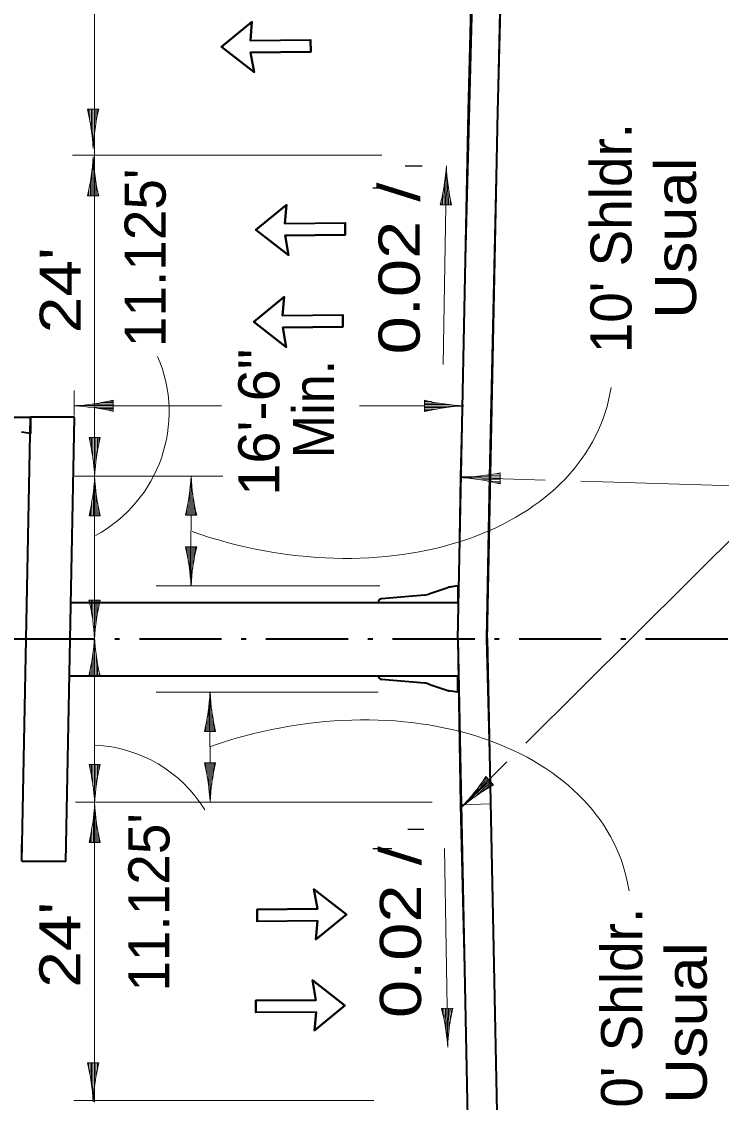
# Model space of a CAD drawing. Extents: x 2363427 to 2368559, y 6957299 to 6980140.
# Drawn here: x 2365938.5 to 2366176.9, y 6961215.2 to 6961583.4 of the extents above; entities that cross this region are included whole.
import ezdxf
from ezdxf.enums import TextEntityAlignment as Align

# ---------------------------------------------------------------- set-up
doc = ezdxf.new("R2010")
doc.units = 0
doc.header["$LTSCALE"] = 5.6
doc.linetypes.add('DOT_DASHED', pattern=[7.7, 5, -1.2, 0.3, -1.2])
for name, color, linetype, lineweight in [('1', 7, 'Continuous', 13), ('3', 7, 'Continuous', 35), ('4', 7, 'Continuous', 13), ('40', 7, 'Continuous', 35), ('8', 7, 'Continuous', 13)]:
    doc.layers.add(name, color=color, linetype=linetype, lineweight=lineweight)

msp = doc.modelspace()

# ---------------------------------------------------------------- linework, layer by layer
at = {"layer": '1'}
msp.add_arc((2365940.95, 6961450.396), 47.766, 298.37363, 23.33518, dxfattribs=at)
at = {"layer": '3'}
for p, q in [((2366100.703, 6961552.723), (2366103.837, 6961672.589)), ((2366087.117, 6961373.031), (2366090.707, 6961552.985)), ((2366097.115, 6961372.832), (2366100.705, 6961552.785)), ((2365914.479, 6961448.693), (2365941.549, 6961448.693)), ((2365938.501, 6961297.407), (2365941.519, 6961448.657)), ((2365953.505, 6961297.307), (2365956.521, 6961448.557)), ((2365941.549, 6961443.069), (2365938.483, 6961443.527)), ((2366087.117, 6961391.157), (2366083.853, 6961390.669)), ((2366087.117, 6961391.157), (2366084.051, 6961390.697)), ((2366087.117, 6961391.157), (2366087.117, 6961385.531)), ((2366075.777, 6961388.008), (2366061.073, 6961386.773)), ((2366077.565, 6961388.537), (2366083.679, 6961390.579)), ((2366083.843, 6961390.643), (2366083.853, 6961390.669)), ((2365955.265, 6961385.531), (2366087.117, 6961385.531)), ((2366060.047, 6961385.932), (2366060.047, 6961385.531)), ((2366060.047, 6961385.531), (2366087.117, 6961385.531)), ((2366097.115, 6961373.231), (2366100.705, 6961193.277)), ((2365954.765, 6961360.531), (2366087.117, 6961360.531)), ((2366060.047, 6961360.131), (2366060.047, 6961360.531)), ((2366060.047, 6961360.531), (2366087.117, 6961360.531)), ((2366075.777, 6961358.055), (2366061.073, 6961359.29)), ((2366087.117, 6961354.907), (2366087.117, 6961360.531)), ((2366077.565, 6961357.526), (2366083.679, 6961355.485)), ((2366083.843, 6961355.419), (2366083.853, 6961355.395)), ((2366087.117, 6961354.907), (2366083.853, 6961355.395)), ((2366087.117, 6961354.907), (2366084.051, 6961355.365)), ((2365938.501, 6961297.407), (2365938.501, 6961303.031)), ((2365938.501, 6961297.407), (2365953.507, 6961297.407))]:
    msp.add_line(p, q, dxfattribs=at)
at = {"layer": '3', "linetype": 'DOT_DASHED'}
msp.add_line((2366222.191, 6961373.031), (2365929.039, 6961373.031), dxfattribs=at)
at = {"layer": '3'}
for points in [[(2366090.707, 6961552.985), (2366093.839, 6961672.851), (2366095.505, 6961744.281)], [(2365956.523, 6961448.657), (2365941.519, 6961448.657), (2365941.519, 6961443.031)], [(2366087.117, 6961373.031), (2366090.707, 6961193.078), (2366093.839, 6961073.212)]]:
    msp.add_lwpolyline(points, dxfattribs=at)
at = {"layer": '3', "lineweight": 13}
for points in [[(2366087.946, 6961428.343), (2366097.769, 6961428.343), (2366103.663, 6961694.373), (2366094.822, 6961694.373)], [(2365938.501, 6961297.407), (2365953.505, 6961297.307), (2365956.521, 6961448.557), (2365941.519, 6961448.657)], [(2366087.946, 6961316.604), (2366098.175, 6961316.93), (2366096.788, 6961373.258), (2366097.769, 6961428.343), (2366087.946, 6961428.343), (2366087.033, 6961372.995)], [(2366094.361, 6961052.185), (2366104.289, 6961052.218), (2366098.175, 6961316.93), (2366087.946, 6961316.604)]]:
    msp.add_lwpolyline(points, close=True, dxfattribs=at)
at = {"layer": '3'}
for centre, radius, start, end in [((2366075.278, 6961392.984), 5, 275.73538, 297.22872), ((2366084.228, 6961389.512), 1.2, 98.51269, 117.22516), ((2366061.194, 6961385.58), 1.2, 95.72178, 162.90786), ((2366061.194, 6961360.484), 1.2, 197.09214, 264.27822), ((2366075.278, 6961353.08), 5, 62.77128, 84.26462), ((2366084.228, 6961356.552), 1.2, 242.77484, 261.48731)]:
    msp.add_arc(centre, radius, start, end, dxfattribs=at)
at = {"layer": '4'}
for p, q in [((2365963.331, 6961551.525), (2365963.331, 6961683.985)), ((2365960.915, 6961553.561), (2365964.745, 6961553.561)), ((2365961.265, 6961553.561), (2365961.265, 6961551.975)), ((2365961.765, 6961553.561), (2365961.765, 6961549.284)), ((2365962.265, 6961553.561), (2365962.265, 6961546.211)), ((2365962.765, 6961553.561), (2365962.765, 6961540.997)), ((2365963.265, 6961553.561), (2365963.265, 6961544.951)), ((2365963.331, 6961373.031), (2365963.331, 6961554.201)), ((2365963.765, 6961553.561), (2365963.765, 6961548.699)), ((2365964.265, 6961553.561), (2365964.265, 6961551.179)), ((2366061.167, 6961537.884), (2365955.855, 6961537.884)), ((2365962.895, 6961524.037), (2365962.895, 6961536.601)), ((2365962.395, 6961524.037), (2365962.395, 6961532.647)), ((2365963.395, 6961524.037), (2365963.395, 6961531.387)), ((2366083.203, 6961534.344), (2366082.129, 6961466.627)), ((2366082.927, 6961521.035), (2366083.127, 6961533.598)), ((2365961.895, 6961524.037), (2365961.895, 6961528.899)), ((2365963.895, 6961524.037), (2365963.895, 6961528.313)), ((2366082.427, 6961521.043), (2366082.545, 6961528.392)), ((2366083.427, 6961521.027), (2366083.565, 6961529.636)), ((2365964.745, 6961524.037), (2365960.915, 6961524.037)), ((2365961.395, 6961524.037), (2365961.395, 6961526.419)), ((2365964.395, 6961524.037), (2365964.395, 6961525.622)), ((2366081.927, 6961521.051), (2366081.995, 6961525.327)), ((2366083.927, 6961521.019), (2366084.005, 6961525.881)), ((2366081.077, 6961521.065), (2366084.907, 6961521.004)), ((2366081.427, 6961521.059), (2366081.453, 6961522.644)), ((2366084.427, 6961521.011), (2366084.465, 6961523.393)), ((2365956.401, 6961449.273), (2365956.401, 6961457.779)), ((2365969.693, 6961453.611), (2365965.417, 6961453.611)), ((2365969.693, 6961454.111), (2365968.108, 6961454.111)), ((2365969.693, 6961454.461), (2365969.693, 6961450.631)), ((2366075.789, 6961450.593), (2366075.789, 6961454.423)), ((2366075.789, 6961453.943), (2366078.171, 6961453.943)), ((2365969.693, 6961452.611), (2365957.129, 6961452.611)), ((2365969.693, 6961452.111), (2365961.083, 6961452.111)), ((2365969.693, 6961453.111), (2365962.343, 6961453.111)), ((2365969.693, 6961451.611), (2365964.831, 6961451.611)), ((2365969.693, 6961451.111), (2365967.311, 6961451.111)), ((2366006.519, 6961452.478), (2365969.541, 6961452.478)), ((2366075.455, 6961452.478), (2366053.567, 6961452.478)), ((2366075.789, 6961453.443), (2366080.651, 6961453.443)), ((2366075.789, 6961452.943), (2366084.399, 6961452.943)), ((2366075.789, 6961452.443), (2366088.353, 6961452.443)), ((2366075.789, 6961451.943), (2366083.139, 6961451.943)), ((2366075.789, 6961451.443), (2366080.065, 6961451.443)), ((2366075.789, 6961450.943), (2366077.374, 6961450.943)), ((2365961.435, 6961441.689), (2365965.265, 6961441.689)), ((2365961.785, 6961441.689), (2365961.785, 6961440.103)), ((2365962.285, 6961441.689), (2365962.285, 6961437.412)), ((2365962.785, 6961441.689), (2365962.785, 6961434.339)), ((2365963.285, 6961441.689), (2365963.285, 6961429.125)), ((2365963.785, 6961441.689), (2365963.785, 6961433.079)), ((2365964.285, 6961441.689), (2365964.285, 6961436.827)), ((2365964.785, 6961441.689), (2365964.785, 6961439.307)), ((2366007.043, 6961428.535), (2365956.589, 6961428.535)), ((2365996.137, 6961391.157), (2365996.197, 6961428.535)), ((2365996.262, 6961415.223), (2365996.262, 6961427.787)), ((2366116.866, 6961427.247), (2366088.216, 6961428.12)), ((2366101.524, 6961427.759), (2366088.962, 6961428.039)), ((2366101.534, 6961428.259), (2366092.927, 6961428.45)), ((2366101.546, 6961428.759), (2366096.684, 6961428.867)), ((2366101.557, 6961429.259), (2366099.175, 6961429.314)), ((2366101.48, 6961425.91), (2366101.567, 6961429.738)), ((2365963.415, 6961415.065), (2365963.415, 6961427.629)), ((2366101.51, 6961427.26), (2366094.163, 6961427.422)), ((2366101.501, 6961426.759), (2366097.225, 6961426.855)), ((2366101.489, 6961426.261), (2366099.906, 6961426.293)), ((2366198.235, 6961425.148), (2366110.274, 6961337.592)), ((2366197.609, 6961424.785), (2366128.968, 6961426.878)), ((2365962.915, 6961415.065), (2365962.915, 6961423.675)), ((2365963.915, 6961415.065), (2365963.915, 6961422.415)), ((2365995.762, 6961415.223), (2365995.762, 6961423.833)), ((2365996.762, 6961415.223), (2365996.762, 6961422.573)), ((2365961.915, 6961415.065), (2365961.915, 6961417.447)), ((2365962.415, 6961415.065), (2365962.415, 6961419.927)), ((2365964.415, 6961415.065), (2365964.415, 6961419.342)), ((2365994.762, 6961415.223), (2365994.762, 6961417.605)), ((2365995.262, 6961415.223), (2365995.262, 6961420.085)), ((2365997.262, 6961415.223), (2365997.262, 6961419.5)), ((2365997.762, 6961415.223), (2365997.762, 6961416.809)), ((2365965.265, 6961415.065), (2365961.435, 6961415.065)), ((2365964.915, 6961415.065), (2365964.915, 6961416.651)), ((2365998.112, 6961415.223), (2365994.282, 6961415.223)), ((2365998.112, 6961404.469), (2365994.282, 6961404.469)), ((2365994.762, 6961404.469), (2365994.762, 6961402.087)), ((2365995.262, 6961404.469), (2365995.262, 6961399.607)), ((2365995.762, 6961404.469), (2365995.762, 6961395.859)), ((2365996.262, 6961404.469), (2365996.262, 6961391.905)), ((2365996.762, 6961404.469), (2365996.762, 6961397.119)), ((2365997.262, 6961404.469), (2365997.262, 6961400.192)), ((2365997.762, 6961404.469), (2365997.762, 6961402.883)), ((2366060.483, 6961391.157), (2365984.335, 6961391.157)), ((2365961.412, 6961386.342), (2365965.242, 6961386.342)), ((2365961.762, 6961386.342), (2365961.762, 6961384.758)), ((2365962.262, 6961386.342), (2365962.262, 6961382.066)), ((2365962.762, 6961386.342), (2365962.762, 6961378.992)), ((2365963.262, 6961386.342), (2365963.262, 6961373.778)), ((2365963.762, 6961386.342), (2365963.762, 6961377.733)), ((2365964.262, 6961386.342), (2365964.262, 6961381.48)), ((2365964.762, 6961386.342), (2365964.762, 6961383.961)), ((2365963.351, 6961215.275), (2365963.351, 6961373.031)), ((2365963.351, 6961360.467), (2365963.351, 6961373.031)), ((2365962.851, 6961360.467), (2365962.851, 6961369.077)), ((2365962.351, 6961360.467), (2365962.351, 6961365.329)), ((2365963.851, 6961360.467), (2365963.851, 6961367.817)), ((2365961.851, 6961360.467), (2365961.851, 6961362.849)), ((2365964.351, 6961360.467), (2365964.351, 6961364.743)), ((2365964.851, 6961360.467), (2365964.851, 6961362.052)), ((2365965.201, 6961360.467), (2365961.371, 6961360.467)), ((2366059.959, 6961354.905), (2365984.335, 6961354.905)), ((2366002.605, 6961354.905), (2366002.665, 6961317.527)), ((2366002.73, 6961341.593), (2366002.73, 6961354.157)), ((2366002.23, 6961341.593), (2366002.23, 6961350.203)), ((2366003.23, 6961341.593), (2366003.23, 6961348.943)), ((2366001.23, 6961341.593), (2366001.23, 6961343.975)), ((2366001.73, 6961341.593), (2366001.73, 6961346.455)), ((2366003.73, 6961341.593), (2366003.73, 6961345.87)), ((2366004.23, 6961341.593), (2366004.23, 6961343.179)), ((2366004.58, 6961341.593), (2366000.75, 6961341.593)), ((2365961.435, 6961330.359), (2365965.265, 6961330.359)), ((2365961.785, 6961330.359), (2365961.785, 6961328.775)), ((2365962.285, 6961330.359), (2365962.285, 6961326.083)), ((2365962.785, 6961330.359), (2365962.785, 6961323.009)), ((2365963.285, 6961330.359), (2365963.285, 6961317.795)), ((2365963.785, 6961330.359), (2365963.785, 6961321.75)), ((2365964.285, 6961330.359), (2365964.285, 6961325.497)), ((2365964.785, 6961330.359), (2365964.785, 6961327.978)), ((2366004.58, 6961330.839), (2366000.75, 6961330.839)), ((2366001.23, 6961330.839), (2366001.23, 6961328.457)), ((2366001.73, 6961330.839), (2366001.73, 6961325.977)), ((2366002.23, 6961330.839), (2366002.23, 6961322.229)), ((2366002.73, 6961330.839), (2366002.73, 6961318.275)), ((2366003.23, 6961330.839), (2366003.23, 6961323.489)), ((2366003.73, 6961330.839), (2366003.73, 6961326.562)), ((2366004.23, 6961330.839), (2366004.23, 6961329.253)), ((2366103.814, 6961331.163), (2366088.261, 6961315.681)), ((2366098.025, 6961324.729), (2366088.852, 6961316.144)), ((2366097.684, 6961325.094), (2366091.397, 6961319.211)), ((2366097.342, 6961325.459), (2366093.791, 6961322.137)), ((2366097, 6961325.824), (2366095.261, 6961324.197)), ((2366099.289, 6961323.376), (2366096.672, 6961326.175)), ((2366098.366, 6961324.363), (2366093.001, 6961319.342)), ((2366098.709, 6961323.998), (2366095.586, 6961321.077)), ((2366099.049, 6961323.633), (2366097.893, 6961322.551)), ((2366078.297, 6961317.5), (2365956.773, 6961317.5)), ((2365963.415, 6961303.737), (2365963.415, 6961316.301)), ((2365962.915, 6961303.737), (2365962.915, 6961312.346)), ((2365963.915, 6961303.737), (2365963.915, 6961311.087)), ((2365962.415, 6961303.737), (2365962.415, 6961308.599)), ((2365964.415, 6961303.737), (2365964.415, 6961308.013)), ((2365965.265, 6961303.737), (2365961.435, 6961303.737)), ((2365961.915, 6961303.737), (2365961.915, 6961306.118)), ((2365964.915, 6961303.737), (2365964.915, 6961305.321)), ((2366083.649, 6961233.935), (2366082.575, 6961301.652)), ((2366081.523, 6961247.215), (2366085.353, 6961247.275)), ((2366083.873, 6961247.252), (2366084.01, 6961238.643)), ((2366084.373, 6961247.259), (2366084.45, 6961242.399)), ((2366084.873, 6961247.267), (2366084.911, 6961244.887)), ((2366081.873, 6961247.22), (2366081.898, 6961245.635)), ((2366082.373, 6961247.228), (2366082.441, 6961242.952)), ((2366082.873, 6961247.236), (2366082.99, 6961239.887)), ((2366083.373, 6961247.244), (2366083.572, 6961234.681)), ((2365960.933, 6961228.69), (2365964.763, 6961228.69)), ((2365961.283, 6961228.69), (2365961.283, 6961227.105)), ((2365961.783, 6961228.69), (2365961.783, 6961224.413)), ((2365962.283, 6961228.69), (2365962.283, 6961221.34)), ((2365962.783, 6961228.69), (2365962.783, 6961216.126)), ((2365963.283, 6961228.69), (2365963.283, 6961220.081)), ((2365963.783, 6961228.69), (2365963.783, 6961223.828)), ((2365964.283, 6961228.69), (2365964.283, 6961226.309)), ((2366058.503, 6961215.801), (2365956.271, 6961215.801))]:
    msp.add_line(p, q, dxfattribs=at)
at = {"layer": '4', "lineweight": 25}
for p, q in [((2366069.114, 6961534.29), (2366074.905, 6961534.29)), ((2366064.847, 6961526.675), (2366058.142, 6961526.675)), ((2366070.051, 6961308.243), (2366075.538, 6961308.243)), ((2366064.565, 6961301.542), (2366058.165, 6961301.542))]:
    msp.add_line(p, q, dxfattribs=at)
at = {"layer": '4'}
for centre, radius, start, end in [((2365890.706, 6961536.667), 72.212, 2.84356, 13.52961), ((2366034.953, 6961536.667), 72.212, 166.47039, 177.15644), ((2365890.706, 6961540.931), 72.212, 346.47039, 357.15644), ((2366034.953, 6961540.931), 72.212, 182.84356, 193.52961), ((2366011.146, 6961539.07), 72.212, 345.56175, 356.2478), ((2366155.375, 6961536.783), 72.212, 181.93492, 192.62097), ((2365952.799, 6961524.67), 72.212, 272.84356, 283.52961), ((2366092.683, 6961524.632), 72.212, 256.47039, 267.15644), ((2365952.799, 6961380.423), 72.212, 76.47039, 87.15644), ((2366092.683, 6961380.385), 72.212, 92.84356, 103.52961), ((2365891.227, 6961424.795), 72.212, 2.84356, 13.52961), ((2366035.474, 6961424.795), 72.212, 166.47039, 177.15644), ((2365891.227, 6961431.96), 72.212, 346.47039, 357.15644), ((2366035.474, 6961431.96), 72.212, 182.84356, 193.52961), ((2365924.074, 6961432.118), 72.212, 346.47039, 357.15644), ((2366068.321, 6961432.118), 72.212, 182.84356, 193.52961), ((2366086.239, 6961500.306), 72.212, 271.56865, 282.2547), ((2366083.03, 6961356.095), 72.212, 75.19548, 85.88153), ((2365924.074, 6961387.575), 72.212, 2.84356, 13.52961), ((2366068.321, 6961387.575), 72.212, 166.47039, 177.15644), ((2365891.204, 6961369.449), 72.212, 2.84356, 13.52961), ((2366035.451, 6961369.449), 72.212, 166.47039, 177.15644), ((2365891.162, 6961377.361), 72.212, 346.47039, 357.15644), ((2366035.41, 6961377.361), 72.212, 182.84356, 193.52961), ((2365930.542, 6961358.488), 72.212, 346.47039, 357.15644), ((2366074.789, 6961358.488), 72.212, 182.84356, 193.52961), ((2365961.46, 6961290.765), 46.167, 31.38453, 87.44648), ((2365891.227, 6961313.466), 72.212, 2.84356, 13.52961), ((2366035.474, 6961313.466), 72.212, 166.47039, 177.15644), ((2365930.542, 6961313.945), 72.212, 2.84356, 13.52961), ((2366074.789, 6961313.945), 72.212, 166.47039, 177.15644), ((2366036.367, 6961365.898), 72.212, 315.9413, 326.62735), ((2366134.923, 6961260.57), 72.212, 119.56813, 130.25418), ((2365891.227, 6961320.631), 72.212, 346.47039, 357.15644), ((2366035.474, 6961320.631), 72.212, 182.84356, 193.52961), ((2366155.821, 6961231.497), 72.212, 167.37903, 178.06508), ((2366011.592, 6961229.21), 72.212, 3.7522, 14.43825), ((2365890.725, 6961211.797), 72.212, 2.84356, 13.52961), ((2366034.972, 6961211.797), 72.212, 166.47039, 177.15644)]:
    msp.add_arc(centre, radius, start, end, dxfattribs=at)
for centre, major_axis, start_param, end_param in [((2366028.565, 6961482.475), (-109.428, 29.93), 1.4674703, 3.2218318), ((2366034.666, 6961263.575), (-109.428, -29.93), 3.0613535, 4.815715)]:
    msp.add_ellipse(centre, major_axis=major_axis, ratio=0.697075, start_param=start_param, end_param=end_param, dxfattribs=at)
at = {"layer": '40'}
for p, q in [((2366016.421, 6961577.056), (2366036.927, 6961577.251)), ((2366028.179, 6961514.687), (2366048.685, 6961514.883)), ((2366027.399, 6961483.348), (2366047.903, 6961483.543)), ((2366039.285, 6961276.991), (2366018.781, 6961276.797)), ((2366038.783, 6961245.947), (2366018.279, 6961245.752))]:
    msp.add_line(p, q, dxfattribs=at)
for points in [[(2366016.421, 6961577.056), (2366016.953, 6961583.371), (2366006.567, 6961574.836), (2366017.667, 6961566.233), (2366016.459, 6961572.961)], [(2366016.459, 6961572.961), (2366036.963, 6961573.156), (2366036.927, 6961577.251)], [(2366028.179, 6961514.687), (2366028.713, 6961521.003), (2366018.325, 6961512.467), (2366029.425, 6961503.865), (2366028.217, 6961510.593)], [(2366028.217, 6961510.593), (2366048.723, 6961510.787), (2366048.685, 6961514.883)], [(2366027.399, 6961483.348), (2366027.931, 6961489.663), (2366017.543, 6961481.128), (2366028.643, 6961472.525), (2366027.437, 6961479.253)], [(2366027.437, 6961479.253), (2366047.941, 6961479.448), (2366047.903, 6961483.543)], [(2366039.285, 6961276.991), (2366038.753, 6961270.677), (2366049.141, 6961279.211), (2366038.041, 6961287.814), (2366039.247, 6961281.087)], [(2366039.247, 6961281.087), (2366018.743, 6961280.891), (2366018.781, 6961276.797)], [(2366038.783, 6961245.947), (2366038.251, 6961239.632), (2366048.639, 6961248.167), (2366037.539, 6961256.769), (2366038.745, 6961250.042)], [(2366038.745, 6961250.042), (2366018.241, 6961249.847), (2366018.279, 6961245.752)]]:
    msp.add_lwpolyline(points, dxfattribs=at)
at = {"layer": '8', "lineweight": 40}
for points in [[(2366006.567, 6961574.836), (2366016.953, 6961583.371), (2366016.421, 6961577.056), (2366036.927, 6961577.251), (2366036.963, 6961573.156), (2366016.459, 6961572.961), (2366017.667, 6961566.233)], [(2366018.325, 6961512.467), (2366028.713, 6961521.003), (2366028.179, 6961514.687), (2366048.685, 6961514.883), (2366048.723, 6961510.787), (2366028.217, 6961510.593), (2366029.425, 6961503.865)], [(2366017.543, 6961481.128), (2366027.931, 6961489.663), (2366027.399, 6961483.348), (2366047.903, 6961483.543), (2366047.941, 6961479.448), (2366027.437, 6961479.253), (2366028.643, 6961472.525)], [(2366049.141, 6961279.211), (2366038.753, 6961270.677), (2366039.285, 6961276.991), (2366018.781, 6961276.797), (2366018.743, 6961280.891), (2366039.247, 6961281.087), (2366038.041, 6961287.814)], [(2366048.639, 6961248.167), (2366038.251, 6961239.632), (2366038.783, 6961245.947), (2366018.279, 6961245.752), (2366018.241, 6961249.847), (2366038.745, 6961250.042), (2366037.539, 6961256.769)]]:
    msp.add_lwpolyline(points, close=True, dxfattribs=at)

# ---------------------------------------------------------------- texts
at = {"layer": '4'}
for s, p in [("10' Shldr.", (2366146.268, 6961509.669)), ("11.125'", (2365987.557, 6961502.944)), ("11.125'", (2365988.839, 6961283.307)), ("10' Shldr.", (2366149.906, 6961242.218))]:
    msp.add_text(s, height=14, rotation=90, dxfattribs=at).set_placement(p, align=Align.CENTER)
for s, width, p in [('Usual', 1.15, (2366168.268, 6961509.669)), ('0.02 /', 1.25, (2366074.097, 6961499.325)), ("24'", 1.2, (2365958.639, 6961491.897)), ('16\'-6" ', 1.05, (2366026.296, 6961449.66)), ('Min.', 0.95, (2366044.908, 6961451.416)), ('0.02 /', 1.25, (2366074.543, 6961273.173)), ("24'", 1.2, (2365958.505, 6961268.854)), ('Usual', 1.15, (2366171.906, 6961242.218))]:
    msp.add_text(s, height=14, rotation=90, dxfattribs=dict(at, width=width)).set_placement(p, align=Align.CENTER)

doc.saveas('drawing.dxf')
